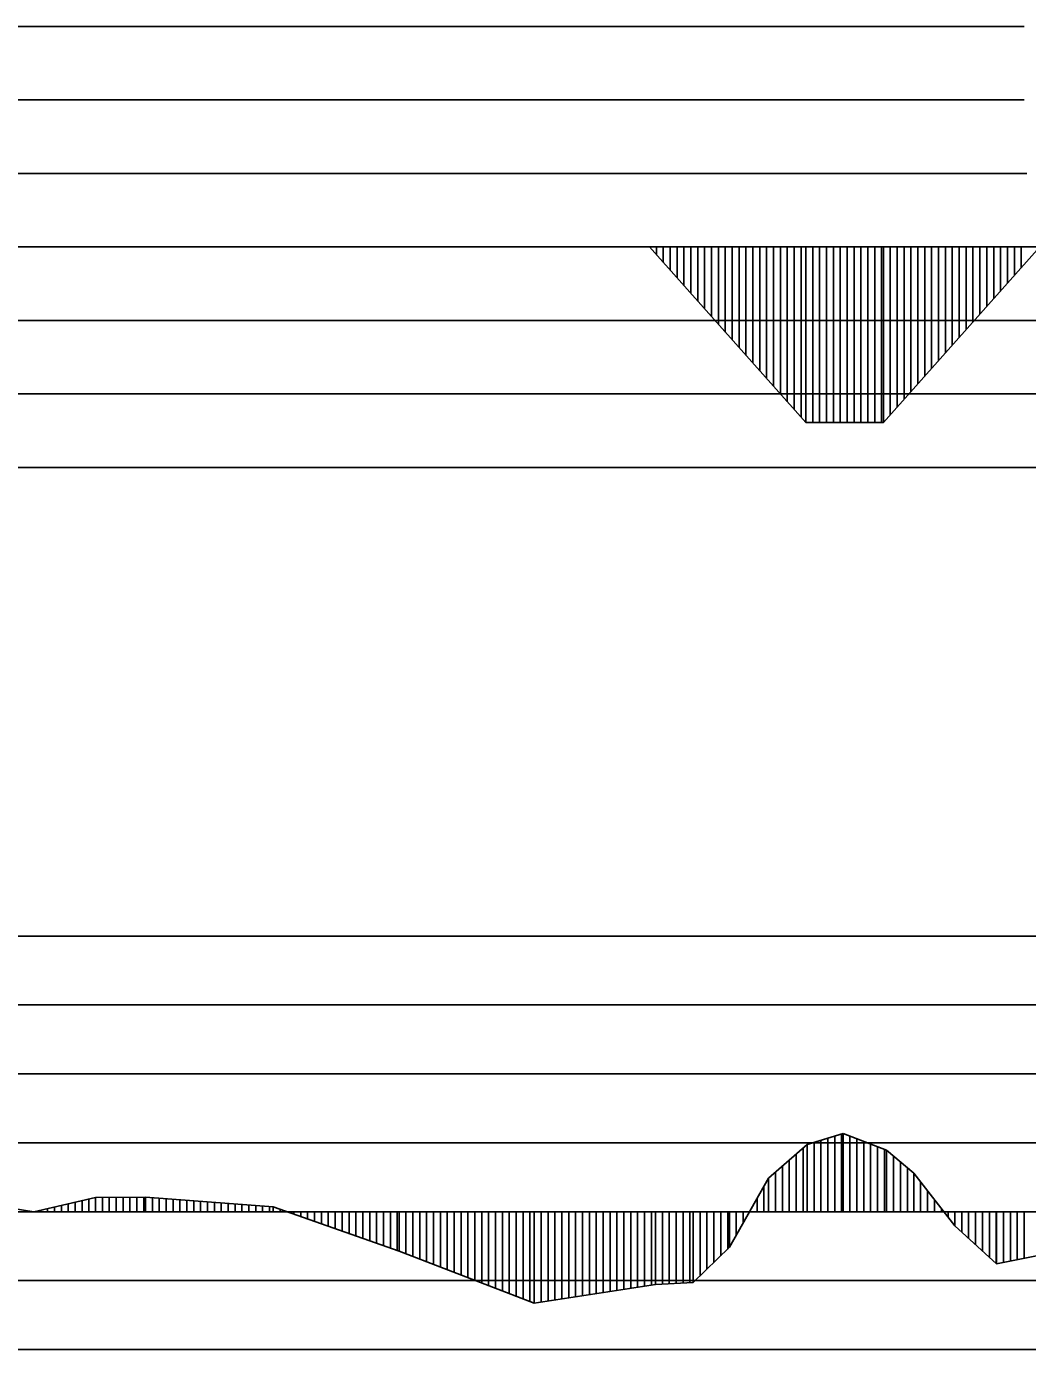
# Model space of a CAD drawing. Extents: x 2 to 10148, y 0 to 380.
# Drawn here: x 2369.8 to 2406.11, y 237 to 285 of the extents above; entities that cross this region are included whole.
import ezdxf

# ---------------------------------------------------------------- set-up
doc = ezdxf.new("R2010")
doc.units = 0
for name, color, linetype in [('POSUN_CARA', 7, 'Continuous'), ('POSUN_RASTR', 7, 'Continuous'), ('ZRYCHL_CARA', 7, 'Continuous'), ('ZRYCHL_RASTR', 7, 'Continuous')]:
    doc.layers.add(name, color=color, linetype=linetype)

msp = doc.modelspace()

# ---------------------------------------------------------------- linework, layer by layer
at = {"layer": 'POSUN_CARA'}
for p, q in [((2398.115, 244.444), (2399.42, 244.838)), ((2399.365, 242), (2399.365, 244.822)), ((2399.42, 244.838), (2401, 244.229)), ((2399.42, 242), (2399.42, 244.838)), ((2396.718, 243.217), (2398.115, 244.444)), ((2398.115, 242), (2398.115, 244.444)), ((2398.365, 242), (2398.365, 244.52)), ((2398.615, 242), (2398.615, 244.595)), ((2398.865, 242), (2398.865, 244.671)), ((2399.115, 242), (2399.115, 244.746)), ((2399.67, 242), (2399.67, 244.742)), ((2399.92, 242), (2399.92, 244.645)), ((2400.17, 242), (2400.17, 244.549)), ((2400.42, 242), (2400.42, 244.453)), ((2400.67, 242), (2400.67, 244.356)), ((2397.468, 242), (2397.468, 243.876)), ((2397.718, 242), (2397.718, 244.095)), ((2397.968, 242), (2397.968, 244.315)), ((2400.92, 242), (2400.92, 244.26)), ((2401, 244.229), (2401.983, 243.399)), ((2401, 242), (2401, 244.229)), ((2401.25, 242), (2401.25, 244.018)), ((2396.968, 242), (2396.968, 243.436)), ((2397.218, 242), (2397.218, 243.656)), ((2401.5, 242), (2401.5, 243.807)), ((2401.75, 242), (2401.75, 243.596)), ((2401.983, 243.399), (2403.474, 241.485)), ((2401.983, 242), (2401.983, 243.399)), ((2395.298, 240.708), (2396.718, 243.217)), ((2396.548, 242), (2396.548, 242.917)), ((2396.718, 242), (2396.718, 243.217)), ((2402.233, 242), (2402.233, 243.078)), ((2370.069, 241.992), (2372.306, 242.517)), ((2371.819, 242), (2371.819, 242.403)), ((2372.069, 242), (2372.069, 242.462)), ((2372.306, 242.517), (2374.119, 242.527)), ((2372.306, 242), (2372.306, 242.517)), ((2372.556, 242), (2372.556, 242.519)), ((2372.806, 242), (2372.806, 242.52)), ((2373.056, 242), (2373.056, 242.521)), ((2373.306, 242), (2373.306, 242.523)), ((2373.556, 242), (2373.556, 242.524)), ((2373.806, 242), (2373.806, 242.525)), ((2374.056, 242), (2374.056, 242.527)), ((2374.119, 242.527), (2378.751, 242.181)), ((2374.119, 242), (2374.119, 242.527)), ((2374.369, 242), (2374.369, 242.508)), ((2374.619, 242), (2374.619, 242.49)), ((2374.869, 242), (2374.869, 242.471)), ((2375.119, 242), (2375.119, 242.452)), ((2375.369, 242), (2375.369, 242.434)), ((2375.619, 242), (2375.619, 242.415)), ((2396.298, 242), (2396.298, 242.475)), ((2402.483, 242), (2402.483, 242.757)), ((2402.733, 242), (2402.733, 242.436)), ((2368.137, 242.312), (2370.069, 241.992)), ((2369.887, 242), (2369.887, 242.023)), ((2370.069, 242), (2370.069, 241.992)), ((2370.319, 242), (2370.319, 242.051)), ((2370.569, 242), (2370.569, 242.11)), ((2370.819, 242), (2370.819, 242.168)), ((2371.069, 242), (2371.069, 242.227)), ((2371.319, 242), (2371.319, 242.286)), ((2371.569, 242), (2371.569, 242.344)), ((2375.869, 242), (2375.869, 242.396)), ((2376.119, 242), (2376.119, 242.378)), ((2376.369, 242), (2376.369, 242.359)), ((2376.619, 242), (2376.619, 242.34)), ((2376.869, 242), (2376.869, 242.322)), ((2377.119, 242), (2377.119, 242.303)), ((2377.369, 242), (2377.369, 242.284)), ((2377.619, 242), (2377.619, 242.266)), ((2377.869, 242), (2377.869, 242.247)), ((2378.119, 242), (2378.119, 242.228)), ((2378.369, 242), (2378.369, 242.21)), ((2378.619, 242), (2378.619, 242.191)), ((2378.751, 242.181), (2383.315, 240.568)), ((2378.751, 242), (2378.751, 242.181)), ((2379.001, 242), (2379.001, 242.093)), ((2379.251, 242), (2379.251, 242.004)), ((2379.501, 242), (2379.501, 241.916)), ((2379.751, 242), (2379.751, 241.827)), ((2380.001, 242), (2380.001, 241.739)), ((2380.251, 242), (2380.251, 241.651)), ((2380.501, 242), (2380.501, 241.562)), ((2380.751, 242), (2380.751, 241.474)), ((2381.001, 242), (2381.001, 241.386)), ((2381.251, 242), (2381.251, 241.297)), ((2381.501, 242), (2381.501, 241.209)), ((2381.751, 242), (2381.751, 241.12)), ((2382.001, 242), (2382.001, 241.032)), ((2382.251, 242), (2382.251, 240.944)), ((2382.501, 242), (2382.501, 240.855)), ((2382.751, 242), (2382.751, 240.767)), ((2383.001, 242), (2383.001, 240.678)), ((2383.251, 242), (2383.251, 240.59)), ((2383.315, 242), (2383.315, 240.568)), ((2383.565, 242), (2383.565, 240.471)), ((2383.815, 242), (2383.815, 240.375)), ((2384.065, 242), (2384.065, 240.279)), ((2384.315, 242), (2384.315, 240.183)), ((2384.565, 242), (2384.565, 240.087)), ((2384.815, 242), (2384.815, 239.99)), ((2385.065, 242), (2385.065, 239.894)), ((2385.315, 242), (2385.315, 239.798)), ((2385.565, 242), (2385.565, 239.702)), ((2385.815, 242), (2385.815, 239.606)), ((2386.065, 242), (2386.065, 239.509)), ((2386.315, 242), (2386.315, 239.413)), ((2386.565, 242), (2386.565, 239.317)), ((2386.815, 242), (2386.815, 239.221)), ((2387.065, 242), (2387.065, 239.125)), ((2387.315, 242), (2387.315, 239.029)), ((2387.565, 242), (2387.565, 238.932)), ((2387.815, 242), (2387.815, 238.836)), ((2388.065, 242), (2388.065, 238.74)), ((2388.219, 242), (2388.219, 238.681)), ((2388.469, 242), (2388.469, 238.719)), ((2388.719, 242), (2388.719, 238.758)), ((2388.969, 242), (2388.969, 238.796)), ((2389.219, 242), (2389.219, 238.835)), ((2389.469, 242), (2389.469, 238.874)), ((2389.719, 242), (2389.719, 238.912)), ((2389.969, 242), (2389.969, 238.951)), ((2390.219, 242), (2390.219, 238.989)), ((2390.469, 242), (2390.469, 239.028)), ((2390.719, 242), (2390.719, 239.067)), ((2390.969, 242), (2390.969, 239.105)), ((2391.219, 242), (2391.219, 239.144)), ((2391.469, 242), (2391.469, 239.182)), ((2391.719, 242), (2391.719, 239.221)), ((2391.969, 242), (2391.969, 239.26)), ((2392.219, 242), (2392.219, 239.298)), ((2392.469, 242), (2392.469, 239.337)), ((2392.617, 242), (2392.617, 239.36)), ((2392.867, 242), (2392.867, 239.373)), ((2393.117, 242), (2393.117, 239.386)), ((2393.367, 242), (2393.367, 239.399)), ((2393.617, 242), (2393.617, 239.412)), ((2393.867, 242), (2393.867, 239.425)), ((2393.984, 242), (2393.984, 239.431)), ((2394.234, 242), (2394.234, 239.674)), ((2394.484, 242), (2394.484, 239.917)), ((2394.734, 242), (2394.734, 240.16)), ((2394.984, 242), (2394.984, 240.403)), ((2395.234, 242), (2395.234, 240.646)), ((2395.298, 242), (2395.298, 240.708)), ((2395.548, 242), (2395.548, 241.149)), ((2395.798, 242), (2395.798, 241.591)), ((2396.048, 242), (2396.048, 242.033)), ((2402.983, 242), (2402.983, 242.115)), ((2403.233, 242), (2403.233, 241.794)), ((2403.474, 242), (2403.474, 241.485)), ((2403.724, 242), (2403.724, 241.257)), ((2403.974, 242), (2403.974, 241.029)), ((2404.224, 242), (2404.224, 240.801)), ((2404.474, 242), (2404.474, 240.574)), ((2404.724, 242), (2404.724, 240.346)), ((2404.974, 242), (2404.974, 240.118)), ((2404.988, 242), (2404.988, 240.106)), ((2405.238, 242), (2405.238, 240.156)), ((2405.488, 242), (2405.488, 240.206)), ((2405.738, 242), (2405.738, 240.257)), ((2405.988, 242), (2405.988, 240.307)), ((2403.474, 241.485), (2404.988, 240.106)), ((2383.315, 240.568), (2388.219, 238.681)), ((2393.984, 239.431), (2395.298, 240.708)), ((2404.988, 240.106), (2406.491, 240.408)), ((2388.219, 238.681), (2392.617, 239.36)), ((2392.617, 239.36), (2393.984, 239.431))]:
    msp.add_line(p, q, dxfattribs=at)
at = {"layer": 'POSUN_RASTR'}
for p, q in [((2328.7, 252), (2408, 252)), ((2328.7, 249.5), (2408, 249.5)), ((2328.7, 247), (2408, 247)), ((2328.7, 244.5), (2408, 244.5)), ((2328.7, 242), (3155.543, 242)), ((2328.7, 239.5), (2408, 239.5)), ((2328.7, 237), (2408, 237))]:
    msp.add_line(p, q, dxfattribs=at)
at = {"layer": 'ZRYCHL_CARA'}
for p, q in [((2328.7, 277), (3155.543, 277)), ((2392.397, 277), (2398.067, 270.635)), ((2392.647, 277), (2392.647, 276.719)), ((2392.897, 277), (2392.897, 276.439)), ((2393.147, 277), (2393.147, 276.158)), ((2393.397, 277), (2393.397, 275.877)), ((2393.647, 277), (2393.647, 275.597)), ((2393.897, 277), (2393.897, 275.316)), ((2394.147, 277), (2394.147, 275.036)), ((2394.397, 277), (2394.397, 274.755)), ((2394.647, 277), (2394.647, 274.474)), ((2394.897, 277), (2394.897, 274.194)), ((2395.147, 277), (2395.147, 273.913)), ((2395.397, 277), (2395.397, 273.632)), ((2395.647, 277), (2395.647, 273.352)), ((2395.897, 277), (2395.897, 273.071)), ((2396.147, 277), (2396.147, 272.791)), ((2396.397, 277), (2396.397, 272.51)), ((2396.647, 277), (2396.647, 272.229)), ((2396.897, 277), (2396.897, 271.949)), ((2397.147, 277), (2397.147, 271.668)), ((2397.397, 277), (2397.397, 271.387)), ((2397.647, 277), (2397.647, 271.107)), ((2397.897, 277), (2397.897, 270.826)), ((2398.067, 277), (2398.067, 270.635)), ((2398.317, 277), (2398.317, 270.635)), ((2398.567, 277), (2398.567, 270.635)), ((2398.817, 277), (2398.817, 270.635)), ((2399.067, 277), (2399.067, 270.635)), ((2399.317, 277), (2399.317, 270.635)), ((2399.567, 277), (2399.567, 270.635)), ((2399.817, 277), (2399.817, 270.635)), ((2400.067, 277), (2400.067, 270.635)), ((2400.317, 277), (2400.317, 270.635)), ((2400.567, 277), (2400.567, 270.635)), ((2400.817, 277), (2400.817, 270.635)), ((2400.881, 277), (2400.881, 270.635)), ((2400.881, 270.635), (2406.551, 277)), ((2401.131, 277), (2401.131, 270.916)), ((2401.381, 277), (2401.381, 271.197)), ((2401.631, 277), (2401.631, 271.477)), ((2401.881, 277), (2401.881, 271.758)), ((2402.131, 277), (2402.131, 272.038)), ((2402.381, 277), (2402.381, 272.319)), ((2402.631, 277), (2402.631, 272.6)), ((2402.881, 277), (2402.881, 272.88)), ((2403.131, 277), (2403.131, 273.161)), ((2403.381, 277), (2403.381, 273.442)), ((2403.631, 277), (2403.631, 273.722)), ((2403.881, 277), (2403.881, 274.003)), ((2404.131, 277), (2404.131, 274.283)), ((2404.381, 277), (2404.381, 274.564)), ((2404.631, 277), (2404.631, 274.845)), ((2404.881, 277), (2404.881, 275.125)), ((2405.131, 277), (2405.131, 275.406)), ((2405.381, 277), (2405.381, 275.687)), ((2405.631, 277), (2405.631, 275.967)), ((2405.881, 277), (2405.881, 276.248)), ((2398.067, 270.635), (2400.881, 270.635))]:
    msp.add_line(p, q, dxfattribs=at)
at = {"layer": 'ZRYCHL_RASTR'}
for p, q in [((2262.758, 285), (2405.982, 285)), ((2262.756, 282.333), (2405.982, 282.333)), ((2262.774, 279.667), (2406.087, 279.667)), ((2209.989, 274.333), (2406.857, 274.333)), ((2210.001, 271.667), (2407.121, 271.667)), ((2210.016, 269), (2407.165, 269))]:
    msp.add_line(p, q, dxfattribs=at)

doc.saveas('drawing.dxf')
